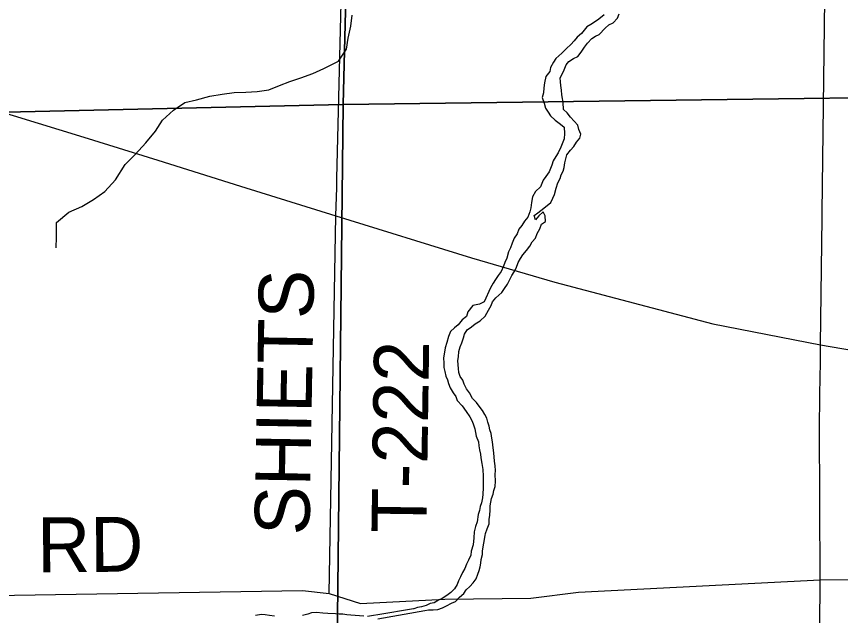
# Model space of a CAD drawing. Extents: x 1588073 to 2013523, y 1090242 to 1357120.
# Drawn here: x 1820837 to 1825334, y 1231039 to 1234309 of the extents above; entities that cross this region are included whole.
import ezdxf

# ---------------------------------------------------------------- set-up
doc = ezdxf.new("R2010")
doc.units = 0
for name, color, linetype in [('GM_X_County_Road', 7, 'Continuous'), ('GM_X_County_Road_Text', 7, 'Continuous'), ('GM_X_Interstate_Route', 7, 'Continuous'), ('GM_X_Minor_River', 7, 'Continuous'), ('GM_X_Section', 7, 'Continuous'), ('GM_X_Township_Road', 7, 'Continuous'), ('GM_X_Township_Road_Text', 7, 'Continuous')]:
    doc.layers.add(name, color=color, linetype=linetype)

msp = doc.modelspace()

# ---------------------------------------------------------------- linework, layer by layer
at = {"layer": 'GM_X_County_Road'}
msp.add_lwpolyline([(1814895.7, 1231041.5), (1816295.9, 1231026.1), (1820037.2, 1231138.2), (1822397.6, 1231176.1), (1822544, 1231159.8), (1822713.9, 1231105.1), (1823174.2, 1231128.5), (1823644.2, 1231133.7), (1823903.7, 1231166.1), (1825222.2, 1231233.3), (1827893.8, 1231262.6)], dxfattribs=at)
at = {"layer": 'GM_X_Interstate_Route'}
msp.add_lwpolyline([(1819197.3, 1234267.7), (1820294.4, 1233929.4), (1821204.4, 1233650.5), (1821607.2, 1233524.1), (1822059.4, 1233382.9), (1822579.7, 1233222), (1823320.2, 1232992.7), (1823775.3, 1232858.8), (1824636.3, 1232632.1), (1825225.5, 1232517), (1826773, 1232250.8)], dxfattribs=at)
at = {"layer": 'GM_X_Minor_River'}
for points in [[(1821052.3, 1233046.4), (1821054.7, 1233104.6), (1821055.3, 1233184.8), (1821121.8, 1233240.4), (1821194.1, 1233271.9), (1821256.5, 1233309.6), (1821318.9, 1233353.2), (1821377.5, 1233416.9), (1821430.1, 1233500.7), (1821484.6, 1233556.5), (1821543.2, 1233620.2), (1821595.7, 1233683.9), (1821634.2, 1233743.8), (1821692.7, 1233797.5), (1821755.1, 1233839.1), (1821819.3, 1233854.6), (1821891.6, 1233874.1), (1821959.8, 1233885.6), (1822023.9, 1233895.1), (1822088, 1233896.6), (1822150.2, 1233900.1), (1822214.3, 1233909.5), (1822272.6, 1233933.1), (1822328.8, 1233954.7), (1822389.1, 1233974.3), (1822453.3, 1233997.8), (1822513.6, 1234025.4), (1822594, 1234064.9), (1822638.6, 1234130.7), (1822647, 1234190.9), (1822661.5, 1234257), (1822668, 1234317.1)], [(1824044.1, 1234317.7), (1824015.9, 1234293.8), (1823991.8, 1234278), (1823971.6, 1234266.1), (1823949.5, 1234252.2), (1823921.2, 1234216.3), (1823897, 1234196.5), (1823880.9, 1234176.6), (1823862.7, 1234156.6), (1823838.5, 1234134.8), (1823812.2, 1234108.9), (1823780, 1234079.1), (1823767.8, 1234059.1), (1823751.6, 1234031.1), (1823747.4, 1234009.1), (1823725.2, 1233981.2), (1823718.9, 1233947.1), (1823714.7, 1233919.1), (1823712.5, 1233893), (1823706.3, 1233867), (1823716.1, 1233836.8), (1823723.9, 1233808.7), (1823737.8, 1233786.5), (1823751.7, 1233766.3), (1823777.5, 1233744), (1823805.4, 1233721.7), (1823825.3, 1233705.5), (1823827.1, 1233671.3), (1823824.9, 1233641.3), (1823808.5, 1233595.2), (1823792.3, 1233565.3), (1823780.1, 1233545.3), (1823765.9, 1233521.4), (1823757.7, 1233497.3), (1823743.4, 1233461.4), (1823725.2, 1233435.4), (1823711.1, 1233415.5), (1823696.8, 1233379.5), (1823668.5, 1233353.6), (1823652.3, 1233325.7), (1823648.1, 1233293.6), (1823643.9, 1233265.5), (1823637.7, 1233243.5), (1823627.5, 1233213.5), (1823609.3, 1233191.6), (1823595.1, 1233167.6), (1823578.9, 1233147.7), (1823568.7, 1233123.7), (1823552.5, 1233099.8), (1823542.3, 1233071.8), (1823532.1, 1233045.8), (1823521.9, 1233023.8), (1823513.7, 1232989.7), (1823501.5, 1232965.8), (1823495.3, 1232945.7), (1823481.1, 1232917.8), (1823464.9, 1232895.8), (1823450.7, 1232873.9), (1823438.6, 1232853.9), (1823424.3, 1232827.9), (1823389.7, 1232752), (1823363.6, 1232738.1), (1823327.5, 1232732.4), (1823299.2, 1232696.6), (1823293, 1232672.5), (1823268.8, 1232652.7), (1823246.6, 1232626.8), (1823226.4, 1232608.9), (1823206.3, 1232589), (1823194.1, 1232563), (1823185.8, 1232528.9), (1823175.6, 1232500.9)], [(1823721.7, 1233220.8), (1823711.8, 1233242.9), (1823687.6, 1233221), (1823669.4, 1233199.1), (1823661.6, 1233223.3), (1823681.7, 1233237.1), (1823714, 1233262.9), (1823752.2, 1233294.7), (1823764.4, 1233316.7), (1823772.6, 1233336.7), (1823782.9, 1233372.7), (1823791.1, 1233400.8), (1823803.3, 1233424.7), (1823809.4, 1233444.8), (1823819.6, 1233464.7), (1823825.7, 1233484.8), (1823829.9, 1233510.8), (1823840.3, 1233554.8), (1823860.5, 1233578.8), (1823878.6, 1233598.7), (1823892.8, 1233622.6), (1823911, 1233644.6), (1823917.2, 1233666.6), (1823905.4, 1233692.8), (1823899.5, 1233716.9), (1823879.7, 1233737.1), (1823859.8, 1233759.4), (1823841.9, 1233783.6), (1823822, 1233801.8), (1823820.3, 1233840), (1823816.5, 1233862.1), (1823812.6, 1233882.1), (1823810.8, 1233906.2), (1823807, 1233932.4), (1823805.1, 1233952.4), (1823803.3, 1233974.5), (1823821.5, 1234008.5), (1823835.8, 1234044.5), (1823852, 1234064.4), (1823876.1, 1234080.3), (1823900.3, 1234090.1), (1823918.5, 1234114), (1823936.7, 1234142), (1823952.9, 1234163.9), (1823977.1, 1234189.8), (1823997.2, 1234201.7), (1824017.3, 1234211.5), (1824049.6, 1234245.4), (1824069.8, 1234263.3), (1824093.9, 1234275.1), (1824116.1, 1234301), (1824126.3, 1234323)], [(1823394.1, 1231476), (1823396.6, 1231487.8), (1823404.8, 1231511.8), (1823417, 1231539.8), (1823417.2, 1231565.9), (1823419.3, 1231585.9), (1823421.5, 1231616), (1823421.7, 1231638.1), (1823430, 1231678.1), (1823438.2, 1231702.1), (1823442.3, 1231722.2), (1823448.5, 1231744.2), (1823450.7, 1231772.3), (1823449, 1231808.4), (1823451.1, 1231830.4), (1823449.3, 1231856.6), (1823445.5, 1231882.7), (1823441.8, 1231926.8), (1823438, 1231955), (1823434.2, 1231987.1), (1823430.4, 1232007.2), (1823426.6, 1232033.3), (1823420.7, 1232053.4), (1823416.8, 1232073.5), (1823409, 1232095.7), (1823403.1, 1232115.8), (1823393.3, 1232135.9), (1823379.4, 1232158.1), (1823361.5, 1232182.3), (1823347.7, 1232202.5), (1823325.8, 1232224.8), (1823310, 1232255), (1823292.1, 1232277.2), (1823280.3, 1232301.4), (1823272.4, 1232323.6), (1823258.6, 1232343.7), (1823250.7, 1232365.9), (1823248.9, 1232388), (1823247, 1232408), (1823245.2, 1232432.1), (1823249.3, 1232452.2), (1823251.5, 1232480.2), (1823257.7, 1232506.3), (1823267.9, 1232528.3), (1823276.1, 1232554.3), (1823282.3, 1232574.3), (1823296.5, 1232598.2), (1823320.6, 1232616.1), (1823340.8, 1232632), (1823366.9, 1232647.8), (1823395.2, 1232673.7), (1823413.4, 1232705.6), (1823427.6, 1232731.6), (1823433.8, 1232751.6), (1823452, 1232773.5), (1823486.3, 1232803.3), (1823500.4, 1232825.3), (1823516.6, 1232847.2), (1823526.8, 1232869.2), (1823541, 1232895.2), (1823553.2, 1232915.1), (1823563.3, 1232935.1), (1823575.6, 1232967.1), (1823587.8, 1232989.1), (1823599.9, 1233009.1), (1823620.1, 1233031), (1823638.3, 1233054.9), (1823650.5, 1233078.9), (1823668.7, 1233098.8), (1823678.9, 1233124.8), (1823693.1, 1233150.8), (1823701.3, 1233174.8), (1823723.4, 1233190.6), (1823721.7, 1233220.8)], [(1823175.6, 1232500.9), (1823173.4, 1232476.9), (1823167.2, 1232446.8), (1823169, 1232416.7), (1823168.8, 1232392.6), (1823174.6, 1232370.5), (1823180.5, 1232346.4), (1823188.3, 1232326.3), (1823194.2, 1232306.1), (1823204, 1232282), (1823219.9, 1232255.8), (1823233.7, 1232235.6), (1823241.6, 1232213.4), (1823269.4, 1232183.1), (1823291.2, 1232152.8), (1823311.1, 1232124.6), (1823322.9, 1232100.4), (1823330.8, 1232080.3), (1823338.6, 1232058.1), (1823346.3, 1232017.9), (1823358.1, 1231987.7), (1823360, 1231965.7), (1823363.8, 1231943.6), (1823369.7, 1231919.4), (1823371.5, 1231899.3), (1823377.3, 1231869.2), (1823381.1, 1231837.1), (1823382.8, 1231800.9), (1823384.6, 1231774.8), (1823384.3, 1231736.7), (1823382.1, 1231702.6), (1823379.9, 1231682.6), (1823373.7, 1231654.5), (1823367.6, 1231634.5), (1823363.4, 1231612.5), (1823357.2, 1231590.4), (1823350.9, 1231550.4), (1823342.7, 1231524.4), (1823334.5, 1231496.3), (1823332.3, 1231464.2), (1823330, 1231426.1), (1823317.7, 1231390.1), (1823315.6, 1231368.1), (1823303.4, 1231342.1), (1823293.2, 1231320.1), (1823283, 1231296.1), (1823270.8, 1231274.1), (1823260.6, 1231250.1), (1823248.4, 1231228.2), (1823242.3, 1231208.2), (1823228.1, 1231184.2), (1823207.9, 1231164.3), (1823185.8, 1231148.4), (1823159.6, 1231132.6), (1823139.5, 1231122.7), (1823115.4, 1231108.9), (1823095.3, 1231105), (1823073.2, 1231093.2), (1823047.1, 1231087.4), (1823025, 1231083.6), (1823005, 1231075.7), (1823004.2, 1231075.4)], [(1823065, 1231067.2), (1823085.1, 1231071), (1823111.1, 1231070.8), (1823137.1, 1231072.6), (1823161.2, 1231080.4), (1823183.4, 1231092.3), (1823211.5, 1231106.1), (1823233.6, 1231115.9), (1823253.8, 1231139.8), (1823278, 1231159.7), (1823290.2, 1231179.7), (1823310.3, 1231197.6), (1823328.5, 1231217.5), (1823344.7, 1231239.4), (1823354.9, 1231265.4), (1823361, 1231285.4), (1823367.2, 1231305.4), (1823371.3, 1231325.5), (1823373.5, 1231345.5), (1823379.7, 1231371.6), (1823379.8, 1231391.6), (1823394.1, 1231476)], [(1823004.2, 1231075.4), (1822808.4, 1231043.2), (1822784.4, 1231039.4), (1822752.3, 1231033.7)], [(1822808.3, 1231021.2), (1823065, 1231067.2)], [(1822245.5, 1231035.9), (1822217.5, 1231040.1), (1822193.5, 1231042.3), (1822173.5, 1231044.5), (1822141.4, 1231038.8)], [(1822732.2, 1231035.8), (1822684.2, 1231040.2), (1822662.2, 1231040.4), (1822640.2, 1231042.6), (1822618.1, 1231046.8), (1822598.1, 1231047), (1822578.1, 1231049.2), (1822536.1, 1231049.5), (1822508, 1231051.8), (1822474, 1231056.1), (1822445.9, 1231054.3), (1822425.9, 1231046.4), (1822397.8, 1231038.6)]]:
    msp.add_lwpolyline(points, dxfattribs=at)
at = {"layer": 'GM_X_Section'}
for points in [[(1822751.5, 1239151.9), (1828049.3, 1239232.9), (1827930, 1233898.3), (1822620.3, 1233829.4)], [(1817431.6, 1239060.9), (1822751.5, 1239151.9), (1822620.3, 1233829.4), (1817336.3, 1233708.2)], [(1822620.3, 1233829.4), (1827930, 1233898.3), (1827899.7, 1228619.7), (1822562.1, 1228560.6)], [(1817336.3, 1233708.2), (1822620.3, 1233829.4), (1822562.1, 1228560.6), (1817226.4, 1228473.5)]]:
    msp.add_lwpolyline(points, close=True, dxfattribs=at)
at = {"layer": 'GM_X_Township_Road'}
for points in [[(1825234.2, 1233209.7), (1825234.6, 1233240.6), (1825271.2, 1236147.4), (1825253.1, 1236832.9)], [(1822585.4, 1233425), (1822665.8, 1236672.7)], [(1822579.7, 1233222), (1822584.2, 1233375.3), (1822585.4, 1233425)], [(1822544, 1231159.8), (1822579.7, 1233222)], [(1825223.6, 1232363), (1825224, 1232395), (1825225.5, 1232517), (1825234.2, 1233209.7)], [(1825222.2, 1231233.3), (1825220, 1232077.9), (1825223.6, 1232363)], [(1825204.2, 1228604.4), (1825222.2, 1231233.3)]]:
    msp.add_lwpolyline(points, dxfattribs=at)

# ---------------------------------------------------------------- texts
at = {"layer": 'GM_X_County_Road_Text'}
msp.add_text('RD', height=300, rotation=0.4936, dxfattribs=at).set_placement((1820950.6, 1231274.5))
at = {"layer": 'GM_X_Township_Road_Text'}
for s, rotation, p in [('SHIETS', 88.984, (1822435.2, 1231475.5)), ('T-222', 89.1579, (1823073.8, 1231487.7))]:
    msp.add_text(s, height=300, rotation=rotation, dxfattribs=at).set_placement(p)

doc.saveas('drawing.dxf')
